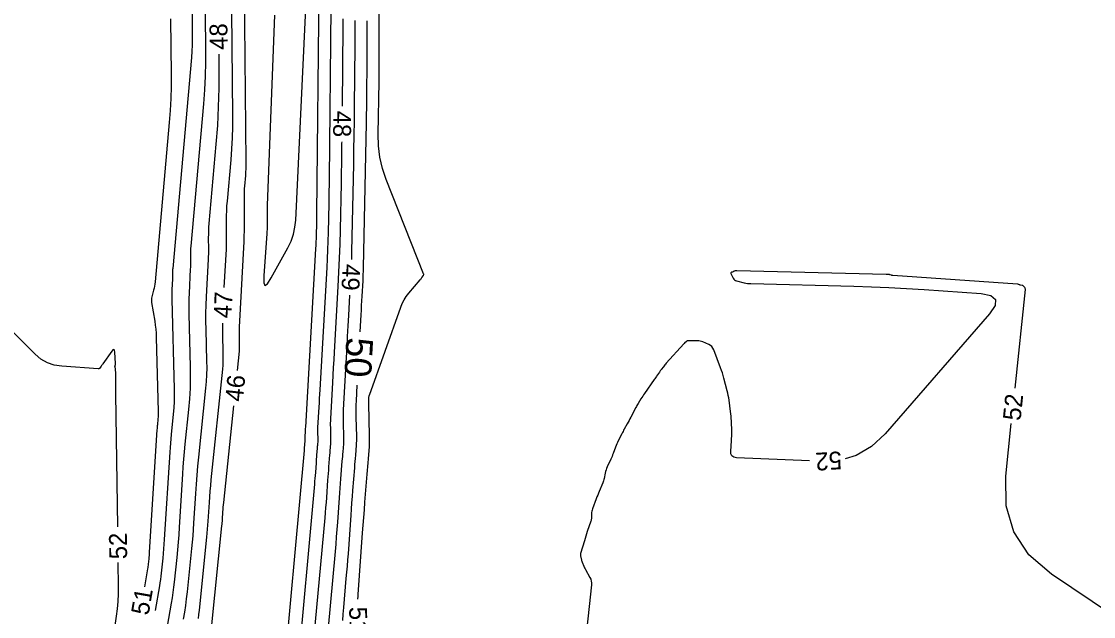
# Model space of a CAD drawing. Extents: x 2384780 to 2405861, y 547869 to 573706.
# Drawn here: x 2391866.8 to 2391987, y 552370.7 to 552437.4 of the extents above; entities that cross this region are included whole.
import ezdxf

# ---------------------------------------------------------------- set-up
doc = ezdxf.new("R2010")
doc.units = 0
doc.layers.add('Old_Level_60', color=7, linetype='Continuous')
doc.layers.add('Old_Level_61', color=7, linetype='Continuous')

msp = doc.modelspace()

# ---------------------------------------------------------------- linework, layer by layer
at = {"layer": 'Old_Level_60'}
for points in [[(2391904.5185, 552372.66925), (2391904.52125, 552372.703), (2391904.54525, 552372.968), (2391904.55025, 552373.02475), (2391904.555, 552373.0815), (2391904.5595, 552373.13825), (2391904.5635, 552373.19525), (2391905.05475, 552380.10275), (2391905.1165, 552380.95875), (2391905.18, 552381.8145), (2391905.245, 552382.67025), (2391905.3115, 552383.526), (2391905.55875, 552386.66225), (2391905.5925, 552387.09025), (2391905.62625, 552387.51825), (2391905.66025, 552387.9465), (2391905.694, 552388.3745), (2391905.80475, 552389.773), (2391905.8245, 552390.07275), (2391905.83625, 552390.3725), (2391905.84, 552390.67275), (2391905.8355, 552390.97325), (2391905.73625, 552394.5855), (2391905.7345, 552394.6815), (2391905.735, 552394.77725), (2391905.73725, 552394.873), (2391905.7415, 552394.96875), (2391905.7585, 552395.2815), (2391905.7645, 552395.34825), (2391905.775, 552395.41375), (2391905.7905, 552395.4785), (2391905.81075, 552395.542), (2391909.328, 552405.39325), (2391909.49975, 552405.81425), (2391909.7065, 552406.21475), (2391909.94875, 552406.59525), (2391910.2265, 552406.95525), (2391911.497, 552408.46075), (2391911.55, 552408.52475), (2391911.60175, 552408.58975), (2391911.652, 552408.65575), (2391911.70125, 552408.72275), (2391911.85925, 552408.94375), (2391911.88625, 552408.99175), (2391911.89925, 552409.04175), (2391911.89875, 552409.09325), (2391911.88425, 552409.1465), (2391907.70275, 552419.72525), (2391907.28375, 552420.9575), (2391906.99225, 552422.2125), (2391906.82775, 552423.49025), (2391906.79075, 552424.791), (2391906.9105, 552430.708), (2391906.9125, 552430.8115), (2391906.91425, 552430.91475), (2391906.9155, 552431.01825), (2391906.91675, 552431.12175), (2391906.92, 552431.4595), (2391906.92075, 552431.53175), (2391906.921, 552431.60425), (2391906.921, 552431.6765), (2391906.92075, 552431.749), (2391906.90475, 552435.42075), (2391906.90475, 552435.438), (2391906.90475, 552435.455), (2391906.90475, 552435.47225), (2391906.905, 552435.48925), (2391906.9055, 552435.54525), (2391906.9055, 552435.55725), (2391906.9055, 552435.56925), (2391906.9055, 552435.58125), (2391906.9055, 552435.59325), (2391906.7775, 552464.698)], [(2391891.7125, 552448.88975), (2391891.97125, 552421.6515), (2391891.9705, 552421.28225), (2391891.9605, 552420.91325), (2391891.94125, 552420.5445), (2391891.91325, 552420.17625), (2391891.80725, 552418.97375), (2391891.7875, 552418.716), (2391891.77375, 552418.45775), (2391891.76625, 552418.1995), (2391891.7645, 552417.941), (2391891.7805, 552415.14125), (2391891.7795, 552414.5415), (2391891.76975, 552413.94175), (2391891.75125, 552413.3425), (2391891.724, 552412.74325), (2391891.217, 552403.13825), (2391891.2055, 552402.87375), (2391891.1995, 552402.60925), (2391891.19875, 552402.34475), (2391891.20325, 552402.08025), (2391891.22675, 552401.2155), (2391891.22875, 552401.0305), (2391891.2245, 552400.8455), (2391891.2145, 552400.66075), (2391891.1985, 552400.47625), (2391890.97425, 552398.3055)], [(2391890.26725, 552446.5125), (2391890.45425, 552426.8375), (2391890.451, 552425.60925), (2391890.41775, 552424.382), (2391890.3545, 552423.156), (2391890.26125, 552421.93125), (2391889.85125, 552417.2875), (2391889.81025, 552416.7525), (2391889.78175, 552416.21725), (2391889.766, 552415.6815), (2391889.76275, 552415.145), (2391889.77275, 552413.392), (2391889.77225, 552413.0165), (2391889.766, 552412.641), (2391889.7545, 552412.2655), (2391889.7375, 552411.8905), (2391889.5105, 552407.591)], [(2391887.3765, 552441.758), (2391887.446, 552434.44725), (2391887.44175, 552432.88125), (2391887.3995, 552431.317), (2391887.319, 552429.754), (2391887.20025, 552428.19275), (2391885.79175, 552412.246), (2391885.77225, 552411.992), (2391885.75875, 552411.73775), (2391885.75125, 552411.48325), (2391885.74975, 552411.2285), (2391885.7545, 552410.396), (2391885.75425, 552410.2175), (2391885.75125, 552410.03925), (2391885.74575, 552409.861), (2391885.73775, 552409.68275), (2391885.59325, 552406.94825), (2391885.56825, 552406.36225), (2391885.55475, 552405.776), (2391885.55325, 552405.18975), (2391885.56325, 552404.60325), (2391885.72225, 552398.7145), (2391885.73525, 552397.51425), (2391885.709, 552396.3155), (2391885.644, 552395.11825), (2391885.54, 552393.9225), (2391885.1365, 552390.0185), (2391885.05425, 552389.18175), (2391884.98075, 552388.344), (2391884.9155, 552387.50575), (2391884.859, 552386.66675), (2391884.488, 552380.7235), (2391884.431, 552379.8765), (2391884.36525, 552379.03), (2391884.29125, 552378.18425), (2391884.2085, 552377.339), (2391883.92475, 552374.57975), (2391883.85875, 552373.989), (2391883.78275, 552373.4), (2391883.69675, 552372.812), (2391883.6005, 552372.22575), (2391882.85575, 552367.92275)], [(2391895.96325, 552361.1435), (2391898.524, 552389.324), (2391898.53125, 552389.404), (2391898.53775, 552389.48425), (2391898.544, 552389.5645), (2391898.55, 552389.64475), (2391898.56925, 552389.91425), (2391898.573, 552389.96675), (2391898.57675, 552390.01925), (2391898.58075, 552390.0715), (2391898.585, 552390.124), (2391898.6, 552390.316), (2391898.602, 552390.34225), (2391898.60425, 552390.3685), (2391898.60625, 552390.39475), (2391898.60825, 552390.421), (2391898.615, 552390.5065), (2391898.61625, 552390.525), (2391898.617, 552390.54325), (2391898.61725, 552390.56175), (2391898.617, 552390.58025), (2391898.6125, 552390.74325), (2391898.612, 552390.77825), (2391898.612, 552390.81325), (2391898.61275, 552390.848), (2391898.6145, 552390.883), (2391898.645, 552391.446), (2391898.6515, 552391.56675), (2391898.65825, 552391.6875), (2391898.665, 552391.808), (2391898.672, 552391.92875), (2391899.823, 552411.95425), (2391899.84325, 552412.338), (2391899.86, 552412.72175), (2391899.87325, 552413.10575), (2391899.88275, 552413.49), (2391899.90825, 552414.74525), (2391899.91325, 552415.01425), (2391899.91775, 552415.283), (2391899.92125, 552415.552), (2391899.92425, 552415.821), (2391900.17325, 552441.12075)], [(2391897.70725, 552363.811), (2391899.68275, 552385.55225), (2391899.7115, 552385.878), (2391899.73875, 552386.204), (2391899.7645, 552386.53), (2391899.7885, 552386.856), (2391899.86625, 552387.952), (2391899.88175, 552388.16525), (2391899.8975, 552388.37825), (2391899.91375, 552388.59125), (2391899.93025, 552388.80425), (2391899.99175, 552389.58525), (2391900.00025, 552389.692), (2391900.0085, 552389.7985), (2391900.017, 552389.905), (2391900.0255, 552390.01175), (2391900.053, 552390.36), (2391900.058, 552390.4345), (2391900.06075, 552390.50925), (2391900.06175, 552390.584), (2391900.06075, 552390.65875), (2391900.0425, 552391.32175), (2391900.04, 552391.464), (2391900.0405, 552391.606), (2391900.04375, 552391.748), (2391900.05, 552391.88975), (2391900.17425, 552394.179), (2391900.20125, 552394.6695), (2391900.2285, 552395.16), (2391900.256, 552395.6505), (2391900.284, 552396.141), (2391901.071, 552409.82975), (2391901.12325, 552410.819), (2391901.16625, 552411.80825), (2391901.2, 552412.798), (2391901.22475, 552413.788), (2391901.29025, 552417.023), (2391901.30325, 552417.71625), (2391901.3145, 552418.4095), (2391901.324, 552419.10275), (2391901.33175, 552419.796), (2391901.52075, 552438.9865)], [(2391883.53225, 552437.7435), (2391883.57975, 552431.4705), (2391883.57375, 552430.12675), (2391883.53575, 552428.7845), (2391883.46575, 552427.4435), (2391883.3635, 552426.10375), (2391881.7845, 552408.22), (2391881.75925, 552407.989), (2391881.72375, 552407.75975), (2391881.67875, 552407.532), (2391881.62375, 552407.30625), (2391881.428, 552406.5715), (2391881.3945, 552406.41375), (2391881.37825, 552406.255), (2391881.37925, 552406.0955), (2391881.397, 552405.93525), (2391881.74475, 552403.8285), (2391881.8115, 552403.37625), (2391881.86275, 552402.9225), (2391881.8985, 552402.46725), (2391881.9185, 552402.01075), (2391882.143, 552393.70075), (2391882.14525, 552393.496), (2391882.14075, 552393.2915), (2391882.1295, 552393.08725), (2391882.11175, 552392.883), (2391882.043, 552392.217), (2391882.029, 552392.07425), (2391882.0165, 552391.93125), (2391882.00525, 552391.78825), (2391881.9955, 552391.645), (2391881.14025, 552377.93475), (2391881.1275, 552377.748), (2391881.113, 552377.5615), (2391881.09675, 552377.375), (2391881.0785, 552377.18875), (2391881.016, 552376.5805), (2391881.0015, 552376.45025), (2391880.98475, 552376.3205), (2391880.96575, 552376.191), (2391880.9445, 552376.06175), (2391880.59275, 552374.0285)], [(2391902.78025, 552427.92675), (2391902.868, 552436.852), (2391902.87025, 552437.14175), (2391902.87175, 552437.4315), (2391902.872, 552437.72125)], [(2391903.83, 552410.74325), (2391903.83225, 552410.80775), (2391903.85275, 552411.6355), (2391904.05075, 552421.4145), (2391904.0815, 552423.03825), (2391904.108, 552424.66225), (2391904.13025, 552426.28625), (2391904.1485, 552427.91025), (2391904.2155, 552434.71775), (2391904.2185, 552435.1035), (2391904.22025, 552435.48925), (2391904.2205, 552435.87475), (2391904.2195, 552436.2605), (2391904.214, 552437.52425)], [(2391888.9205, 552433.75575), (2391888.937, 552432.02325), (2391888.9315, 552429.936), (2391888.875, 552427.85075), (2391888.7675, 552425.7675), (2391888.60925, 552423.68625), (2391887.8215, 552414.76675), (2391887.79125, 552414.37225), (2391887.77025, 552413.9775), (2391887.75875, 552413.58225), (2391887.75625, 552413.18675), (2391887.7635, 552411.894), (2391887.76325, 552411.617), (2391887.75875, 552411.34), (2391887.75025, 552411.06325), (2391887.7375, 552410.7865), (2391887.5135, 552406.5405), (2391887.4745, 552405.6305), (2391887.45375, 552404.72025), (2391887.451, 552403.80975), (2391887.4665, 552402.899), (2391887.5625, 552399.34625), (2391887.57075, 552398.58525), (2391887.55425, 552397.82525), (2391887.513, 552397.06625), (2391887.447, 552396.30825), (2391886.6485, 552388.58275), (2391886.54875, 552387.56725), (2391886.4595, 552386.55075), (2391886.38025, 552385.5335), (2391886.3115, 552384.5155), (2391886.104, 552381.18825), (2391886.056, 552380.4755), (2391886.00075, 552379.7635), (2391885.93825, 552379.052), (2391885.86875, 552378.341), (2391885.367, 552373.462), (2391885.282, 552372.69975), (2391885.184, 552371.93925), (2391885.07275, 552371.18075), (2391884.9485, 552370.424)], [(2391877.60675, 552380.7615), (2391877.3945, 552395.6715), (2391877.39225, 552395.8775), (2391877.39125, 552396.0835), (2391877.39125, 552396.28975), (2391877.39275, 552396.49575), (2391877.39975, 552397.21025), (2391877.4, 552397.33375), (2391877.3985, 552397.45725), (2391877.3955, 552397.5805), (2391877.3905, 552397.704), (2391877.37, 552398.1295), (2391877.3655, 552398.2045), (2391877.3585, 552398.279), (2391877.34975, 552398.3535), (2391877.3385, 552398.42775), (2391877.29475, 552398.6925), (2391877.29025, 552398.733), (2391877.29, 552398.77325), (2391877.29425, 552398.8135), (2391877.3025, 552398.85325), (2391877.33725, 552398.98325), (2391877.3435, 552399.01125), (2391877.3475, 552399.03925), (2391877.34925, 552399.06775), (2391877.3485, 552399.0965), (2391877.271, 552400.36), (2391877.237, 552400.56925), (2391877.168, 552400.6555), (2391877.064, 552400.6185), (2391876.925, 552400.45825), (2391875.9205, 552399.0345), (2391875.8755, 552398.9705), (2391875.83025, 552398.9065), (2391875.785, 552398.8425), (2391875.73975, 552398.7785), (2391875.59225, 552398.569), (2391875.55775, 552398.53025), (2391875.51725, 552398.50375), (2391875.47125, 552398.48925), (2391875.4195, 552398.487), (2391871.33625, 552398.766), (2391870.49325, 552398.896), (2391869.7135, 552399.16575), (2391868.9975, 552399.57525), (2391868.345, 552400.125), (2391844.39575, 552424.03125)], [(2391899.451, 552366.47825), (2391900.8415, 552381.78075), (2391900.892, 552382.352), (2391900.93975, 552382.9235), (2391900.98475, 552383.4955), (2391901.02675, 552384.0675), (2391901.1635, 552385.98975), (2391901.1905, 552386.3635), (2391901.218, 552386.73725), (2391901.2465, 552387.111), (2391901.2755, 552387.48475), (2391901.3835, 552388.8545), (2391901.39825, 552389.0415), (2391901.413, 552389.2285), (2391901.42775, 552389.4155), (2391901.4425, 552389.6025), (2391901.491, 552390.21325), (2391901.4995, 552390.344), (2391901.50475, 552390.475), (2391901.50625, 552390.60625), (2391901.5045, 552390.73725), (2391901.4725, 552391.9005), (2391901.46825, 552392.1495), (2391901.469, 552392.39875), (2391901.47475, 552392.64775), (2391901.48575, 552392.89675), (2391901.70375, 552396.912), (2391901.75075, 552397.7725), (2391901.7985, 552398.63275), (2391901.847, 552399.493), (2391901.896, 552400.35325), (2391902.32025, 552407.7315), (2391902.40375, 552409.31275), (2391902.4725, 552410.89475), (2391902.52675, 552412.47725), (2391902.566, 552414.06025), (2391902.672, 552419.293), (2391902.69325, 552420.4145), (2391902.7115, 552421.536), (2391902.727, 552422.65725), (2391902.7395, 552423.77875), (2391902.74075, 552423.927)], [(2391978.1855, 552396.319), (2391979.345, 552407.3675), (2391979.34575, 552407.42825), (2391979.33475, 552407.48525), (2391979.31175, 552407.539), (2391979.27725, 552407.58875), (2391979.14525, 552407.74625), (2391979.115, 552407.77675), (2391979.081, 552407.80075), (2391979.0435, 552407.8185), (2391979.002, 552407.82975), (2391978.793, 552407.8685), (2391978.78225, 552407.87075), (2391978.77175, 552407.8735), (2391978.7615, 552407.877), (2391978.75125, 552407.881), (2391978.7185, 552407.89475), (2391978.71125, 552407.89775), (2391978.70425, 552407.9005), (2391978.69725, 552407.9035), (2391978.69, 552407.90625), (2391978.56375, 552407.956), (2391978.5365, 552407.9655), (2391978.50875, 552407.973), (2391978.4805, 552407.978), (2391978.4515, 552407.98125), (2391964.4915, 552408.94425), (2391964.45225, 552408.94825), (2391964.41375, 552408.9545), (2391964.3755, 552408.9635), (2391964.33775, 552408.975), (2391964.185, 552409.0265), (2391964.174, 552409.03), (2391964.163, 552409.033), (2391964.15175, 552409.0355), (2391964.14025, 552409.03725), (2391964.103, 552409.043), (2391964.095, 552409.04425), (2391964.087, 552409.04525), (2391964.07875, 552409.04625), (2391964.07075, 552409.047), (2391964.0205, 552409.05225), (2391964.00975, 552409.05325), (2391963.999, 552409.05425), (2391963.988, 552409.055), (2391963.97725, 552409.0555), (2391963.921, 552409.05875), (2391963.909, 552409.05925), (2391963.897, 552409.05975), (2391963.88475, 552409.06), (2391963.87275, 552409.06025), (2391963.806, 552409.061), (2391963.79175, 552409.06125), (2391963.7775, 552409.0615), (2391963.76325, 552409.06175), (2391963.749, 552409.062), (2391947.0025, 552409.48325), (2391946.992, 552409.4835), (2391946.9815, 552409.48325), (2391946.971, 552409.48275), (2391946.96075, 552409.48175), (2391946.92675, 552409.47825), (2391946.9195, 552409.4775), (2391946.91225, 552409.4765), (2391946.905, 552409.4755), (2391946.89775, 552409.474), (2391946.85025, 552409.46475), (2391946.84, 552409.4625), (2391946.83, 552409.46025), (2391946.81975, 552409.45775), (2391946.80975, 552409.455), (2391946.755, 552409.4395), (2391946.74325, 552409.436), (2391946.7315, 552409.43225), (2391946.72, 552409.4285), (2391946.7085, 552409.42425), (2391946.64175, 552409.39975), (2391946.6275, 552409.39425), (2391946.61325, 552409.38875), (2391946.59925, 552409.38275), (2391946.5855, 552409.3765), (2391946.505, 552409.33975), (2391946.488, 552409.3315), (2391946.471, 552409.32325), (2391946.45425, 552409.3145), (2391946.4375, 552409.3055), (2391946.34125, 552409.252), (2391946.32425, 552409.23925), (2391946.3155, 552409.22425), (2391946.31425, 552409.20675), (2391946.32075, 552409.18675), (2391946.58725, 552408.65075), (2391946.65275, 552408.5465), (2391946.73525, 552408.463), (2391946.83425, 552408.40025), (2391946.95025, 552408.3585), (2391947.82, 552408.13975), (2391948.00725, 552408.098), (2391948.19575, 552408.067), (2391948.38575, 552408.0465), (2391948.57725, 552408.03625)], [(2391948.57725, 552408.03625), (2391960.12625, 552407.74575), (2391962.09225, 552407.6855), (2391964.0575, 552407.604), (2391966.0215, 552407.50075), (2391967.9845, 552407.376), (2391974.3955, 552406.93375), (2391975.48475, 552406.721), (2391976.0045, 552406.272), (2391975.95525, 552405.58675), (2391975.3365, 552404.6655), (2391963.62325, 552391.1875), (2391962.10175, 552389.7615), (2391960.3935, 552388.771), (2391959.12725, 552388.39975)], [(2391901.18925, 552369.083), (2391902.00025, 552378.009), (2391902.0725, 552378.826), (2391902.14075, 552379.64325), (2391902.205, 552380.46075), (2391902.265, 552381.27875), (2391902.4605, 552384.0275), (2391902.49925, 552384.562), (2391902.53875, 552385.0965), (2391902.57925, 552385.63075), (2391902.62075, 552386.165), (2391902.77525, 552388.12375), (2391902.79625, 552388.391), (2391902.8175, 552388.6585), (2391902.8385, 552388.92575), (2391902.85975, 552389.193), (2391902.92875, 552390.0665), (2391902.94125, 552390.2535), (2391902.9485, 552390.441), (2391902.95075, 552390.62825), (2391902.94825, 552390.816), (2391902.9025, 552392.479), (2391902.89625, 552392.83525), (2391902.8975, 552393.1915), (2391902.90575, 552393.5475), (2391902.9215, 552393.9035), (2391903.2385, 552399.743), (2391903.303, 552400.92425), (2391903.3685, 552402.1055), (2391903.435, 552403.2865), (2391903.5025, 552404.46775), (2391903.6335, 552406.74825)], [(2391889.32875, 552403.59525), (2391889.32725, 552403.0155), (2391889.33825, 552402.36575), (2391889.3955, 552400.24375), (2391889.4005, 552399.78925), (2391889.3905, 552399.33525), (2391889.366, 552398.882), (2391889.3265, 552398.42925), (2391888.0455, 552386.0345), (2391887.983, 552385.39675), (2391887.92675, 552384.7585), (2391887.87725, 552384.11975), (2391887.834, 552383.4805), (2391887.70375, 552381.39125), (2391887.6735, 552380.94375), (2391887.63875, 552380.49675), (2391887.5995, 552380.05), (2391887.556, 552379.6035), (2391886.7155, 552371.43275), (2391886.66225, 552370.954), (2391886.6005, 552370.4765)], [(2391955.1585, 552388.15125), (2391946.97875, 552388.517), (2391946.67025, 552388.5755), (2391946.457, 552388.71875), (2391946.3395, 552388.94725), (2391946.31725, 552389.2605), (2391946.401, 552390.42275), (2391946.416, 552390.672), (2391946.42475, 552390.92125), (2391946.42725, 552391.17075), (2391946.4235, 552391.42025), (2391946.3905, 552392.658), (2391946.3795, 552392.923), (2391946.3615, 552393.1875), (2391946.336, 552393.451), (2391946.303, 552393.71425), (2391946.12975, 552394.96125), (2391946.089, 552395.22775), (2391946.0405, 552395.4925), (2391945.98425, 552395.756), (2391945.92075, 552396.018), (2391945.5585, 552397.42), (2391945.47675, 552397.71925), (2391945.38725, 552398.016), (2391945.28975, 552398.31), (2391945.1845, 552398.60175), (2391944.424, 552400.6205), (2391944.329, 552400.81475), (2391944.202, 552400.97825), (2391944.04325, 552401.11075), (2391943.8525, 552401.2125), (2391943.177, 552401.49475), (2391943.031, 552401.548), (2391942.8815, 552401.58625), (2391942.72925, 552401.61), (2391942.574, 552401.619), (2391941.5665, 552401.629), (2391941.50525, 552401.62425), (2391941.44775, 552401.60875), (2391941.3945, 552401.58275), (2391941.34525, 552401.54575), (2391941.13975, 552401.36275), (2391941.13225, 552401.35575), (2391941.125, 552401.3485), (2391941.11825, 552401.341), (2391941.112, 552401.333), (2391941.0915, 552401.30625), (2391941.08725, 552401.30075), (2391941.08275, 552401.295), (2391941.078, 552401.28975), (2391941.07325, 552401.28425), (2391939.08675, 552399.10525), (2391939.00375, 552399.0125), (2391938.923, 552398.91775), (2391938.8445, 552398.82125), (2391938.768, 552398.72325), (2391938.5215, 552398.3995), (2391938.469, 552398.33), (2391938.41775, 552398.2595), (2391938.36725, 552398.1885), (2391938.31775, 552398.11675), (2391938.0115, 552397.66525), (2391937.94575, 552397.56875), (2391937.87975, 552397.4725), (2391937.81325, 552397.37625), (2391937.7465, 552397.28025), (2391936.661, 552395.723), (2391936.5565, 552395.571), (2391936.454, 552395.41775), (2391936.35375, 552395.26325), (2391936.25525, 552395.10725), (2391935.93725, 552394.59575), (2391935.87025, 552394.4855), (2391935.8055, 552394.374), (2391935.74275, 552394.26125), (2391935.68225, 552394.14725), (2391935.11625, 552393.054), (2391935.01925, 552392.86875), (2391934.9205, 552392.68425), (2391934.82025, 552392.50075), (2391934.7185, 552392.318), (2391934.38275, 552391.723), (2391934.3115, 552391.595), (2391934.24125, 552391.4665), (2391934.1725, 552391.33725), (2391934.105, 552391.2075), (2391933.69575, 552390.41125), (2391933.61075, 552390.23925), (2391933.532, 552390.06475), (2391933.45875, 552389.88775), (2391933.3915, 552389.70825), (2391933.1325, 552388.98025), (2391933.075, 552388.82475), (2391933.014, 552388.671), (2391932.9495, 552388.51875), (2391932.8815, 552388.36775), (2391932.471, 552387.48675), (2391932.39775, 552387.316), (2391932.3355, 552387.14175), (2391932.284, 552386.96375), (2391932.2435, 552386.7825)], [(2391890.563, 552394.32675), (2391889.4425, 552383.486), (2391889.417, 552383.22625), (2391889.39425, 552382.96625), (2391889.374, 552382.706), (2391889.35625, 552382.4455), (2391889.30325, 552381.59425), (2391889.291, 552381.412), (2391889.27675, 552381.23), (2391889.261, 552381.048), (2391889.243, 552380.866), (2391888.064, 552369.4035)], [(2391990.71525, 552332.799), (2392011.811, 552337.35475), (2392014.3565, 552338.29475), (2392016.02075, 552339.8255), (2392016.80375, 552341.9465), (2392016.7055, 552344.65825), (2392014.945, 552354.481), (2392014.364, 552356.4145), (2392013.375, 552358.00525), (2392011.978, 552359.253), (2392010.17325, 552360.158), (2392002.2945, 552363.0355), (2392000.63075, 552363.7005), (2391999.0165, 552364.46225), (2391997.4515, 552365.32075), (2391995.93575, 552366.276), (2391982.26875, 552375.47525), (2391979.75225, 552377.639), (2391978.06, 552380.1875), (2391977.19225, 552383.12125), (2391977.1485, 552386.43975), (2391977.768, 552392.341)], [(2391932.2435, 552386.7825), (2391932.129, 552386.18425), (2391932.101, 552386.057), (2391932.0665, 552385.93175), (2391932.02525, 552385.80875), (2391931.9775, 552385.6875), (2391931.57275, 552384.73825), (2391931.487, 552384.5345), (2391931.4035, 552384.32975), (2391931.32225, 552384.124), (2391931.24275, 552383.91775), (2391930.81475, 552382.7855), (2391930.77075, 552382.6525), (2391930.73875, 552382.51725), (2391930.7185, 552382.37975), (2391930.71, 552382.23975), (2391930.70175, 552381.7795), (2391930.69625, 552381.6815), (2391930.683, 552381.585), (2391930.662, 552381.48975), (2391930.6335, 552381.39575), (2391930.2265, 552380.2255), (2391930.14125, 552379.974), (2391930.05925, 552379.7215), (2391929.981, 552379.468), (2391929.90625, 552379.21325), (2391929.49075, 552377.76075), (2391929.47625, 552377.69525), (2391929.47, 552377.62925), (2391929.472, 552377.563), (2391929.48225, 552377.49675)], [(2391877.70175, 552374.08075), (2391877.66375, 552376.76175)], [(2391929.48225, 552377.49675), (2391929.54975, 552377.186), (2391929.57225, 552377.0915), (2391929.599, 552376.99825), (2391929.62925, 552376.90625), (2391929.66375, 552376.81525), (2391929.85, 552376.35225), (2391929.8915, 552376.25375), (2391929.936, 552376.15675), (2391929.9835, 552376.06125), (2391930.03425, 552375.96725), (2391930.532, 552375.077), (2391930.62225, 552374.88275), (2391930.68025, 552374.682), (2391930.7055, 552374.47475), (2391930.69825, 552374.26075), (2391929.20125, 552360.38775)], [(2391876.8975, 552366.88425), (2391877.47725, 552370.7495), (2391877.5845, 552371.57875), (2391877.6575, 552372.4105), (2391877.69675, 552373.2445), (2391877.70175, 552374.08075)]]:
    msp.add_lwpolyline(points, dxfattribs=at)
at = {"layer": 'Old_Level_61'}
for points in [[(2391895.16175, 552438.121), (2391894.368, 552416.82125), (2391894.35775, 552416.50875), (2391894.35025, 552416.196), (2391894.34575, 552415.8835), (2391894.34375, 552415.57075), (2391894.3425, 552414.549), (2391894.34025, 552414.33), (2391894.334, 552414.1115), (2391894.324, 552413.89275), (2391894.31, 552413.6745), (2391893.963, 552408.92075), (2391893.95975, 552408.14125), (2391894.09825, 552407.83975), (2391894.379, 552408.01675), (2391894.8015, 552408.67175), (2391896.672, 552412.061), (2391897.02775, 552412.8), (2391897.293, 552413.5645), (2391897.46775, 552414.35475), (2391897.55225, 552415.1705), (2391898.78975, 552441.30175)], [(2391885.93125, 552439.38075), (2391885.96175, 552436.161), (2391885.96, 552435.47125), (2391885.94125, 552434.78225), (2391885.90575, 552434.094), (2391885.8535, 552433.4065), (2391883.762, 552409.72525), (2391883.75325, 552409.61175), (2391883.74725, 552409.498), (2391883.744, 552409.38425), (2391883.74325, 552409.27025), (2391883.7455, 552408.898), (2391883.74525, 552408.81825), (2391883.744, 552408.7385), (2391883.7415, 552408.65875), (2391883.73775, 552408.579), (2391883.67325, 552407.356), (2391883.662, 552407.094), (2391883.656, 552406.83175), (2391883.65525, 552406.56975), (2391883.65975, 552406.30725), (2391883.9325, 552396.20775), (2391883.94025, 552395.50525), (2391883.925, 552394.8035), (2391883.88675, 552394.10275), (2391883.826, 552393.40275), (2391883.58975, 552391.11775), (2391883.54175, 552390.628), (2391883.4985, 552390.13775), (2391883.4605, 552389.647), (2391883.42725, 552389.156), (2391882.814, 552379.32925), (2391882.77925, 552378.81225), (2391882.73925, 552378.29575), (2391882.694, 552377.7795), (2391882.6435, 552377.264), (2391882.47025, 552375.58), (2391882.43, 552375.21975), (2391882.38375, 552374.86025), (2391882.33125, 552374.5015), (2391882.2725, 552374.14375), (2391881.79275, 552371.37125)], [(2391904.776, 552402.62625), (2391904.8795, 552404.53175), (2391904.908, 552405.055), (2391904.937, 552405.57825), (2391904.9665, 552406.10125), (2391904.99625, 552406.6245), (2391905.0945, 552408.33325), (2391905.114, 552408.6995), (2391905.13, 552409.066), (2391905.1425, 552409.4325), (2391905.1515, 552409.799), (2391905.48075, 552426.06125), (2391905.497, 552426.925), (2391905.511, 552427.7885), (2391905.523, 552428.65225), (2391905.5325, 552429.516), (2391905.56275, 552432.58325), (2391905.56675, 552433.065), (2391905.56875, 552433.54675), (2391905.56925, 552434.02825), (2391905.568, 552434.51), (2391905.55925, 552436.4725), (2391905.559, 552436.61525), (2391905.559, 552436.75775), (2391905.55975, 552436.9005), (2391905.561, 552437.043), (2391905.5655, 552437.509)], [(2391902.842, 552370.2465), (2391902.87525, 552370.98875), (2391902.93125, 552371.73075), (2391903.226, 552374.9725), (2391903.28725, 552375.6675), (2391903.34525, 552376.3625), (2391903.4, 552377.058), (2391903.451, 552377.75375), (2391903.75775, 552382.065), (2391903.80775, 552382.76025), (2391903.85925, 552383.4555), (2391903.912, 552384.1505), (2391903.96625, 552384.8455), (2391904.167, 552387.393), (2391904.1945, 552387.74075), (2391904.222, 552388.0885), (2391904.24925, 552388.436), (2391904.27675, 552388.78375), (2391904.36675, 552389.91975), (2391904.38275, 552390.163), (2391904.39225, 552390.40675), (2391904.39525, 552390.6505), (2391904.392, 552390.8945), (2391904.3325, 552393.0575), (2391904.3245, 552393.521), (2391904.32575, 552393.98425), (2391904.33675, 552394.4475), (2391904.35725, 552394.9105), (2391904.45075, 552396.63525)]]:
    msp.add_lwpolyline(points, dxfattribs=at)

# ---------------------------------------------------------------- texts
at = {"layer": 'Old_Level_60'}
for s, rotation, p in [('48', 90.5443444, (2391889.91575, 552434.2615)), ('48', 269.4362944, (2391901.77525, 552427.4405)), ('49', 267.1846889, (2391902.82025, 552410.27275)), ('47', 87.3982972, (2391890.339, 552404.11675)), ('46', 84.0993639, (2391891.611, 552394.741)), ('52', 84.0084667, (2391978.801, 552392.60475)), ('52', 183.5814944, (2391958.72, 552389.23775)), ('52', 90.8154694, (2391878.65825, 552377.14625)), ('51', 80.1833444, (2391881.04375, 552370.77)), ('51', 271.5715583, (2391903.5345, 552371.77625))]:
    msp.add_text(s, height=2, rotation=rotation, dxfattribs=at).set_placement(p)
at = {"layer": 'Old_Level_61'}
msp.add_text('50', height=3, rotation=266.8931278, dxfattribs=at).set_placement((2391903.2435, 552402.0705))

doc.saveas('drawing.dxf')
